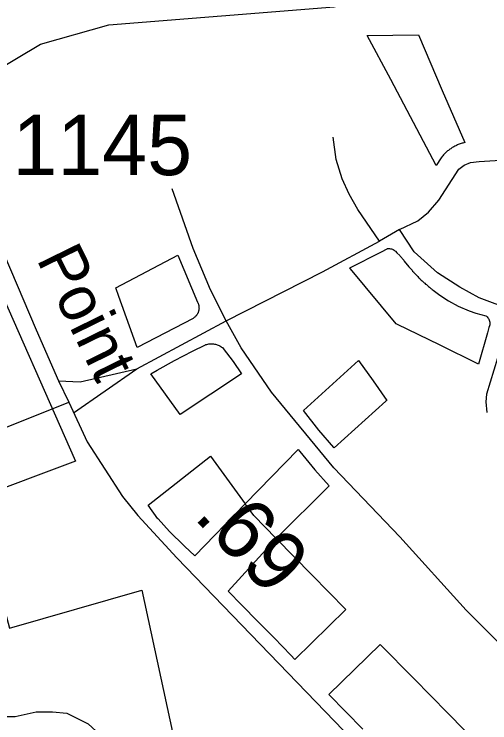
# Model space of a CAD drawing. Extents: x 2104537 to 2336408, y 34176 to 229611.
# Drawn here: x 2181493 to 2182478, y 72912 to 74379 of the extents above; entities that cross this region are included whole.
import ezdxf

# ---------------------------------------------------------------- set-up
doc = ezdxf.new("R2010")
doc.units = 0
for name, color, linetype in [('Exist Boundary Political City Limit New', 7, 'Continuous'), ('Exist Hydrographic Misc Water Feature', 7, 'Continuous'), ('Exist Road Non-System Type 51', 7, 'Continuous'), ('Exist Road Secondary Mileage Hundredths English Label', 7, 'Continuous'), ('Exist Road Secondary Type 51 Attributed', 7, 'Continuous'), ('Exist Road Secondary Type 51 Label', 7, 'Continuous'), ('Exist Road Secondary Type 51 Number Label', 7, 'Continuous'), ('Map Preparation Boundary City Limit Buffer Line', 7, 'Continuous')]:
    doc.layers.add(name, color=color, linetype=linetype)

msp = doc.modelspace()

# ---------------------------------------------------------------- linework, layer by layer
at = {"layer": 'Exist Boundary Political City Limit New'}
for points in [[(2182377, 74081.8), (2182367, 74065.6), (2182333.8, 74128.8), (2182272.8, 74243.7), (2182223.8, 74335), (2182330.5, 74336), (2182379.5, 74221.3), (2182426.2, 74113.3), (2182424.2, 74112.9), (2182422.2, 74112.4), (2182420.5, 74111.8), (2182418.5, 74111.2), (2182416.5, 74110.6), (2182414.8, 74109.9), (2182412.8, 74109.1), (2182411, 74108.4), (2182409.2, 74107.5), (2182407.5, 74106.7), (2182405.5, 74105.8), (2182403.8, 74104.8), (2182402, 74103.9), (2182400.2, 74102.8), (2182398.8, 74101.8), (2182397, 74100.7), (2182395.2, 74099.5), (2182393.8, 74098.4), (2182392.2, 74097.1), (2182390.5, 74095.9), (2182389, 74094.6), (2182387.5, 74093.3), (2182386, 74091.9), (2182384.8, 74090.5), (2182383.2, 74089.1), (2182382, 74087.7), (2182380.5, 74086.2), (2182379.2, 74084.6), (2182377, 74081.8)], [(2182473, 73719.7), (2182454.8, 73654.5), (2182374, 73694.5), (2182286.8, 73736.6), (2182285.2, 73737.2), (2182284, 73738.4), (2182189.8, 73851.7), (2182188, 73853.8), (2182254, 73887.4), (2182265.2, 73893.2), (2182266.5, 73893.8), (2182268.5, 73894), (2182270.5, 73893.9), (2182272.5, 73893.7), (2182274.5, 73893.2), (2182276.2, 73892.6), (2182278, 73891.8), (2182279.8, 73890.8), (2182281.5, 73889.6), (2182283, 73888.3), (2182285.5, 73885.4), (2182291.5, 73879.4), (2182292.5, 73878.1), (2182299.8, 73869.8), (2182301, 73868.2), (2182310.5, 73856.4), (2182317, 73849), (2182318.2, 73847.5), (2182319.8, 73846), (2182321, 73844.5), (2182322.2, 73843.1), (2182323.8, 73841.6), (2182325, 73840.1), (2182326.5, 73838.7), (2182327.8, 73837.2), (2182329.2, 73835.8), (2182330.5, 73834.4), (2182332, 73833), (2182333.5, 73831.6), (2182334.8, 73830.2), (2182336.2, 73828.8), (2182337.8, 73827.4), (2182339.2, 73826), (2182340.8, 73824.7), (2182342.2, 73823.3), (2182343.8, 73822), (2182345.2, 73820.6), (2182346.8, 73819.3), (2182348.2, 73818), (2182349.8, 73816.7), (2182351.2, 73815.4), (2182352.8, 73814.1), (2182354.2, 73812.9), (2182355.8, 73811.6), (2182357.5, 73810.4), (2182359, 73809.1), (2182360.5, 73807.9), (2182363.8, 73805.5), (2182374.8, 73797.4), (2182392.5, 73785.5), (2182412.8, 73774.4), (2182435, 73765.4), (2182448.8, 73760.4), (2182469.5, 73755), (2182471.2, 73753.8), (2182472.5, 73752.4), (2182474, 73750.9), (2182475, 73749.2), (2182476, 73747.5), (2182476.8, 73745.6), (2182477.2, 73743.7), (2182477.8, 73741.7), (2182478, 73739.7), (2182478, 73737.7), (2182477.8, 73735.8), (2182477.2, 73733.8), (2182476, 73730.5), (2182473, 73719.7)], [(2181863.5, 73749.4), (2181747.5, 73689.3), (2181710.2, 73794.9), (2181703.8, 73812.8), (2181831.8, 73880.5), (2181873, 73782.9), (2181873.5, 73781.6), (2181874, 73780.8), (2181874.2, 73780), (2181874.5, 73779.2), (2181874.8, 73778.4), (2181875, 73777.5), (2181875.2, 73776.7), (2181875.5, 73775.8), (2181875.5, 73775), (2181875.8, 73773.7), (2181875.8, 73772.8), (2181875.8, 73771.9), (2181876, 73770.6), (2181875.8, 73769.3), (2181875.8, 73768.5), (2181875.8, 73767.6), (2181875.5, 73766.7), (2181875.2, 73765.9), (2181875, 73765), (2181875, 73764.2), (2181874.8, 73763.4), (2181874.2, 73762.5), (2181874, 73761.7), (2181873.8, 73760.9), (2181873.2, 73760.1), (2181873, 73759.3), (2181872.5, 73758.6), (2181872, 73757.8), (2181871.5, 73757.1), (2181871, 73756.4), (2181870.5, 73755.7), (2181870, 73755), (2181869.5, 73754.4), (2181868.5, 73753.4), (2181867.8, 73752.8), (2181867.2, 73752.2), (2181866.5, 73751.7), (2181865.8, 73751.1), (2181865.2, 73750.6), (2181863.5, 73749.4)], [(2181437.8, 73865.2), (2181620.2, 73454.2), (2181411.5, 73376), (2181483.2, 73108.5), (2181757.2, 73186.8), (2181894, 72554), (2181809.2, 72299.7), (2181828.8, 72169.2), (2181920, 71908.3), (2181828.8, 71843), (2181542, 71790.9), (2181079, 71588.7), (2180642.2, 71464.7)], [(2181964.2, 73634.4), (2181837.2, 73550.4), (2181776, 73634.4), (2181789.5, 73642.6), (2181825.2, 73662.2), (2181862.5, 73681.8), (2181889.5, 73694.8), (2181890.2, 73695.1), (2181892, 73695.7), (2181894, 73696.1), (2181896, 73696.5), (2181898, 73696.7), (2181900, 73696.8), (2181902, 73696.8), (2181904, 73696.7), (2181906, 73696.5), (2181908, 73696.2), (2181910, 73695.8), (2181911.8, 73695.3), (2181913.8, 73694.7), (2181915.8, 73694), (2181917.5, 73693.2), (2181919.2, 73692.3), (2181921, 73691.3), (2181922.8, 73690.2), (2181924.2, 73689), (2181926.2, 73687.3), (2181946.8, 73660.4), (2181964.2, 73634.4)], [(2182263, 73578.2), (2182155.5, 73481.2), (2182154.8, 73481.9), (2182124.2, 73518.4), (2182092, 73559.1), (2182206, 73662), (2182236.5, 73620), (2182264.5, 73579.4), (2182263, 73578.2)], [(2181971.8, 73365.5), (2182081.2, 73478), (2182084.5, 73474.2), (2182115.5, 73435.8), (2182145.2, 73403.1), (2182035.8, 73294.1)], [(2181971.8, 73365.5), (2181867.2, 73258.2), (2181866.5, 73258.9), (2181846.2, 73277.6), (2181845, 73278.7), (2181814.8, 73308.3), (2181791, 73334.3), (2181790.5, 73334.9), (2181770.8, 73362.6), (2181900, 73464.1), (2181971.8, 73365.5)], [(2182035.8, 73294.1), (2181989.2, 73341.2), (2181971.8, 73365.5)], [(2182035.8, 73294.1), (2182109.5, 73218.8), (2182180, 73147.2), (2182074.5, 73043.8), (2182066.2, 73052.3), (2182031.2, 73088.3), (2182005.5, 73114.5), (2181998, 73122.2), (2181964.8, 73155.9), (2181936, 73185), (2182035.8, 73294.1)], [(2182460, 72862.2), (2182391.2, 72932.4), (2182320.5, 73004), (2182251.2, 73074.6), (2182145, 72971.1), (2182215, 72899.3)]]:
    msp.add_lwpolyline(points, dxfattribs=at)
at = {"layer": 'Exist Hydrographic Misc Water Feature'}
msp.add_lwpolyline([(2180432.4, 74076.3), (2180998.5, 74078.5), (2181248.5, 74139.3), (2181547.5, 74317.2), (2181689.4, 74357.2), (2182155.5, 74394.1), (2182438.4, 74470.7), (2182961.5, 74690.2), (2183535.5, 74892.4)], dxfattribs=at)
at = {"layer": 'Exist Road Non-System Type 51'}
for p, q in [((2182291.1, 73933.1), (2182249.9, 73909.6)), ((2181747.1, 73645), (2181932.4, 73744.5)), ((2181615.8, 73554), (2181747.1, 73645))]:
    msp.add_line(p, q, dxfattribs=at)
for points in [[(2182249.9, 73909.6), (2182204.9, 73974.8), (2182186.5, 74006.3), (2182172.4, 74038.4), (2182160, 74078.3), (2182153.7, 74124.4)], [(2182291.1, 73933.1), (2182328.8, 73951.4), (2182350.8, 73969.6), (2182372.6, 73993.8), (2182414.2, 74058.3), (2182424.9, 74066.3), (2182438.1, 74072.3), (2182456.2, 74074.2), (2182567.2, 74081.3)], [(2181932.4, 73744.5), (2181899.9, 73808.4), (2181863.5, 73894.1), (2181820.6, 74017.6)], [(2182524.4, 73766.8), (2182456.3, 73792.1), (2182416.1, 73814.2), (2182369.7, 73844), (2182321.4, 73887.5), (2182291.1, 73933.1)], [(2181932.4, 73744.5), (2182131.6, 73845.9), (2182249.9, 73909.6)], [(2182524.4, 73766.8), (2182471.5, 73592.6), (2182469.9, 73576.6), (2182472.1, 73554.6)], [(2182596.5, 72977.4), (2182429.1, 73145.9), (2182291.9, 73297.2), (2182154.9, 73440.3), (2182025.7, 73597), (2181962.9, 73688.7), (2181932.4, 73744.5)], [(2181585.2, 73619.9), (2181629.5, 73618.4), (2181747.1, 73645)], [(2181194.5, 73422.2), (2181396.9, 73492.4), (2181606.1, 73576.1)], [(2181334.8, 73006.5), (2181367.2, 72987.6), (2181401, 72949.8), (2181426.6, 72932.2), (2181456.3, 72925.5), (2181495.5, 72925.5), (2181538.6, 72934.9), (2181572.4, 72934.9), (2181602.1, 72932.2), (2181646.6, 72910.6), (2181679, 72880.9), (2181691.2, 72858), (2181697.9, 72832.3), (2181697.9, 72802.7), (2181697.9, 72781.1), (2181695.2, 72762.2), (2181691.2, 72743.3), (2181673.6, 72721.7)]]:
    msp.add_lwpolyline(points, dxfattribs=at)
at = {"layer": 'Exist Road Secondary Type 51 Attributed'}
msp.add_lwpolyline([(2181148.2, 75081.7), (2181131.6, 74941.7), (2181138.6, 74802.8), (2181161.7, 74685), (2181270.3, 74377.6), (2181432, 73975.3), (2181538.7, 73725.5), (2181585.2, 73619.9), (2181606.1, 73576.1), (2181644.5, 73494.1), (2181717.4, 73380.8), (2181749.5, 73341.2), (2181830.1, 73253.6), (2182386.6, 72677.6), (2182755.1, 72308.6), (2182977.9, 72081.5)], dxfattribs=at)
at = {"layer": 'Map Preparation Boundary City Limit Buffer Line'}
for points in [[(2182377, 74081.8), (2182367, 74065.6), (2182333.8, 74128.8), (2182272.8, 74243.7), (2182223.8, 74335), (2182330.5, 74336), (2182379.5, 74221.3), (2182426.2, 74113.3), (2182424.2, 74112.9), (2182422.2, 74112.4), (2182420.5, 74111.8), (2182418.5, 74111.2), (2182416.5, 74110.6), (2182414.8, 74109.9), (2182412.8, 74109.1), (2182411, 74108.4), (2182409.2, 74107.5), (2182407.5, 74106.7), (2182405.5, 74105.8), (2182403.8, 74104.8), (2182402, 74103.9), (2182400.2, 74102.8), (2182398.8, 74101.8), (2182397, 74100.7), (2182395.2, 74099.5), (2182393.8, 74098.4), (2182392.2, 74097.1), (2182390.5, 74095.9), (2182389, 74094.6), (2182387.5, 74093.3), (2182386, 74091.9), (2182384.8, 74090.5), (2182383.2, 74089.1), (2182382, 74087.7), (2182380.5, 74086.2), (2182379.2, 74084.6), (2182377, 74081.8)], [(2182473, 73719.7), (2182454.8, 73654.5), (2182374, 73694.5), (2182286.8, 73736.6), (2182285.2, 73737.2), (2182284, 73738.4), (2182189.8, 73851.7), (2182188, 73853.8), (2182254, 73887.4), (2182265.2, 73893.2), (2182266.5, 73893.8), (2182268.5, 73894), (2182270.5, 73893.9), (2182272.5, 73893.7), (2182274.5, 73893.2), (2182276.2, 73892.6), (2182278, 73891.8), (2182279.8, 73890.8), (2182281.5, 73889.6), (2182283, 73888.3), (2182285.5, 73885.4), (2182291.5, 73879.4), (2182292.5, 73878.1), (2182299.8, 73869.8), (2182301, 73868.2), (2182310.5, 73856.4), (2182317, 73849), (2182318.2, 73847.5), (2182319.8, 73846), (2182321, 73844.5), (2182322.2, 73843.1), (2182323.8, 73841.6), (2182325, 73840.1), (2182326.5, 73838.7), (2182327.8, 73837.2), (2182329.2, 73835.8), (2182330.5, 73834.4), (2182332, 73833), (2182333.5, 73831.6), (2182334.8, 73830.2), (2182336.2, 73828.8), (2182337.8, 73827.4), (2182339.2, 73826), (2182340.8, 73824.7), (2182342.2, 73823.3), (2182343.8, 73822), (2182345.2, 73820.6), (2182346.8, 73819.3), (2182348.2, 73818), (2182349.8, 73816.7), (2182351.2, 73815.4), (2182352.8, 73814.1), (2182354.2, 73812.9), (2182355.8, 73811.6), (2182357.5, 73810.4), (2182359, 73809.1), (2182360.5, 73807.9), (2182363.8, 73805.5), (2182374.8, 73797.4), (2182392.5, 73785.5), (2182412.8, 73774.4), (2182435, 73765.4), (2182448.8, 73760.4), (2182469.5, 73755), (2182471.2, 73753.8), (2182472.5, 73752.4), (2182474, 73750.9), (2182475, 73749.2), (2182476, 73747.5), (2182476.8, 73745.6), (2182477.2, 73743.7), (2182477.8, 73741.7), (2182478, 73739.7), (2182478, 73737.7), (2182477.8, 73735.8), (2182477.2, 73733.8), (2182476, 73730.5), (2182473, 73719.7)], [(2181863.5, 73749.4), (2181747.5, 73689.3), (2181710.2, 73794.9), (2181703.8, 73812.8), (2181831.8, 73880.5), (2181873, 73782.9), (2181873.5, 73781.6), (2181874, 73780.8), (2181874.2, 73780), (2181874.5, 73779.2), (2181874.8, 73778.4), (2181875, 73777.5), (2181875.2, 73776.7), (2181875.5, 73775.8), (2181875.5, 73775), (2181875.8, 73773.7), (2181875.8, 73772.8), (2181875.8, 73771.9), (2181876, 73770.6), (2181875.8, 73769.3), (2181875.8, 73768.5), (2181875.8, 73767.6), (2181875.5, 73766.7), (2181875.2, 73765.9), (2181875, 73765), (2181875, 73764.2), (2181874.8, 73763.4), (2181874.2, 73762.5), (2181874, 73761.7), (2181873.8, 73760.9), (2181873.2, 73760.1), (2181873, 73759.3), (2181872.5, 73758.6), (2181872, 73757.8), (2181871.5, 73757.1), (2181871, 73756.4), (2181870.5, 73755.7), (2181870, 73755), (2181869.5, 73754.4), (2181868.5, 73753.4), (2181867.8, 73752.8), (2181867.2, 73752.2), (2181866.5, 73751.7), (2181865.8, 73751.1), (2181865.2, 73750.6), (2181863.5, 73749.4)], [(2181437.8, 73865.2), (2181620.2, 73454.2), (2181411.5, 73376), (2181483.2, 73108.5), (2181757.2, 73186.8), (2181894, 72554), (2181809.2, 72299.7), (2181828.8, 72169.2), (2181920, 71908.3), (2181828.8, 71843), (2181542, 71790.9), (2181079, 71588.7), (2180642.2, 71464.7)], [(2181964.2, 73634.4), (2181837.2, 73550.4), (2181776, 73634.4), (2181789.5, 73642.6), (2181825.2, 73662.2), (2181862.5, 73681.8), (2181889.5, 73694.8), (2181890.2, 73695.1), (2181892, 73695.7), (2181894, 73696.1), (2181896, 73696.5), (2181898, 73696.7), (2181900, 73696.8), (2181902, 73696.8), (2181904, 73696.7), (2181906, 73696.5), (2181908, 73696.2), (2181910, 73695.8), (2181911.8, 73695.3), (2181913.8, 73694.7), (2181915.8, 73694), (2181917.5, 73693.2), (2181919.2, 73692.3), (2181921, 73691.3), (2181922.8, 73690.2), (2181924.2, 73689), (2181926.2, 73687.3), (2181946.8, 73660.4), (2181964.2, 73634.4)], [(2182263, 73578.2), (2182155.5, 73481.2), (2182154.8, 73481.9), (2182124.2, 73518.4), (2182092, 73559.1), (2182206, 73662), (2182236.5, 73620), (2182264.5, 73579.4), (2182263, 73578.2)], [(2181971.8, 73365.5), (2182081.2, 73478), (2182084.5, 73474.2), (2182115.5, 73435.8), (2182145.2, 73403.1), (2182035.8, 73294.1)], [(2181971.8, 73365.5), (2181867.2, 73258.2), (2181866.5, 73258.9), (2181846.2, 73277.6), (2181845, 73278.7), (2181814.8, 73308.3), (2181791, 73334.3), (2181790.5, 73334.9), (2181770.8, 73362.6), (2181900, 73464.1), (2181971.8, 73365.5)], [(2182035.8, 73294.1), (2181989.2, 73341.2), (2181971.8, 73365.5)], [(2182035.8, 73294.1), (2182109.5, 73218.8), (2182180, 73147.2), (2182074.5, 73043.8), (2182066.2, 73052.3), (2182031.2, 73088.3), (2182005.5, 73114.5), (2181998, 73122.2), (2181964.8, 73155.9), (2181936, 73185), (2182035.8, 73294.1)], [(2182460, 72862.2), (2182391.2, 72932.4), (2182320.5, 73004), (2182251.2, 73074.6), (2182145, 72971.1), (2182215, 72899.3)]]:
    msp.add_lwpolyline(points, dxfattribs=at)

# ---------------------------------------------------------------- texts
at = {"layer": 'Exist Road Secondary Mileage Hundredths English Label'}
msp.add_text('.69', height=125, rotation=314.01, dxfattribs=at).set_placement((2181862.3, 73337.5))
at = {"layer": 'Exist Road Secondary Type 51 Label'}
msp.add_text('Point', height=95, rotation=296.09, dxfattribs=at).set_placement((2181538.3, 73872.5))
at = {"layer": 'Exist Road Secondary Type 51 Number Label'}
msp.add_text('1145', height=125, dxfattribs=at).set_placement((2181489.7, 74045.9))

doc.saveas('drawing.dxf')
